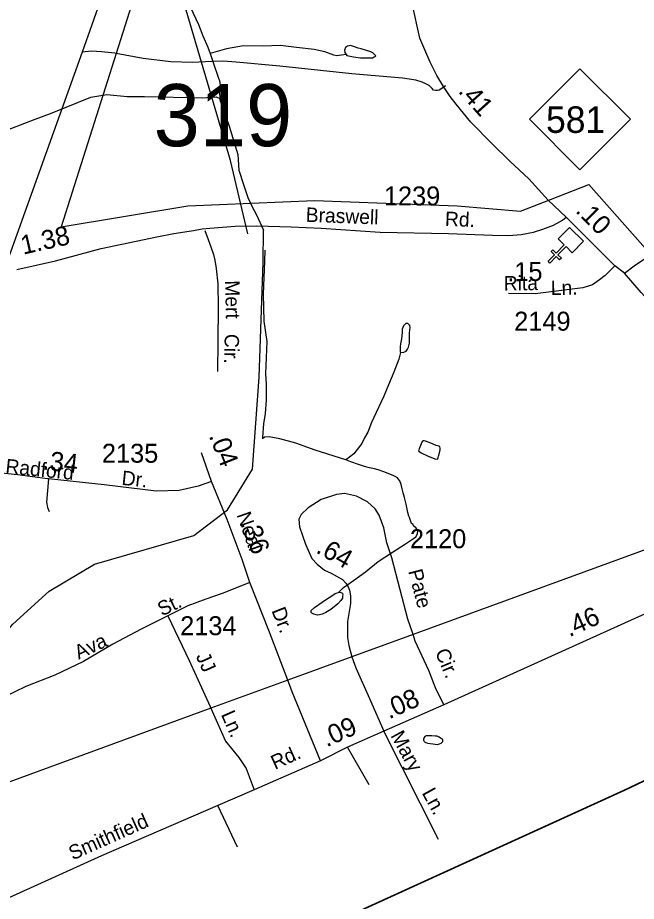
# Model space of a CAD drawing. Extents: x 2206922 to 2357709, y 510027 to 673830.
# Drawn here: x 2273963 to 2278046, y 598510 to 604340 of the extents above; entities that cross this region are included whole.
import ezdxf

# ---------------------------------------------------------------- set-up
doc = ezdxf.new("R2010")
doc.units = 0
for name, color, linetype in [('Exist Boundary Political Urban Extension UEB', 7, 'Continuous'), ('Exist Cultural Church CELL', 7, 'Continuous'), ('Exist Hydrographic Creek Single Shore', 7, 'Continuous'), ('Exist Hydrographic Misc Water Feature', 7, 'Continuous'), ('Exist Railroad Siding', 7, 'Continuous'), ('Exist Road Non-System Type 51', 7, 'Continuous'), ('Exist Road Non-System Type 51 Label', 7, 'Continuous'), ('Exist Road Primary NC Attributed', 7, 'Continuous'), ('Exist Road Primary NC Mileage Hundredths English Label', 7, 'Continuous'), ('Exist Road Primary NC Shield CELL', 7, 'Continuous'), ('Exist Road Primary NC Shield Number Label', 7, 'Continuous'), ('Exist Road Secondary Mileage Hundredths English Label', 7, 'Continuous'), ('Exist Road Secondary Structure Standard Bridge Number Label', 7, 'Continuous'), ('Exist Road Secondary Type 51 Attributed', 7, 'Continuous'), ('Exist Road Secondary Type 51 Label', 7, 'Continuous'), ('Exist Road Secondary Type 51 Number Label', 7, 'Continuous'), ('Exist Utilities Electrical Transmission Line', 7, 'Continuous')]:
    doc.layers.add(name, color=color, linetype=linetype)

msp = doc.modelspace()

# ---------------------------------------------------------------- linework, layer by layer
at = {"layer": 'Exist Boundary Political Urban Extension UEB'}
for points in [[(2275038.5, 605933.5), (2274912.2, 605049), (2274612.6, 604103.2)], [(2274612.6, 604103.2), (2274250.5, 602959.8), (2275086.3, 603099.1), (2275922.1, 603133.9), (2276862.4, 603099.1), (2277280.3, 603064.3), (2277479.7, 603141)], [(2277479.7, 603141), (2277733, 603238.4), (2278139.1, 602779.4)]]:
    msp.add_lwpolyline(points, dxfattribs=at)
at = {"layer": 'Exist Cultural Church CELL'}
msp.add_lwpolyline([(2277622, 602789.1), (2277581.5, 602829.2), (2277527.9, 602775.2), (2277550.6, 602752.6), (2277539.3, 602741.3), (2277516.6, 602763.8), (2277474.2, 602721.2), (2277462.8, 602732.5), (2277505.2, 602775.1), (2277482.5, 602797.7), (2277493.8, 602809), (2277516.5, 602786.5), (2277570.2, 602840.5), (2277529.4, 602881.2), (2277604.4, 602956.7), (2277697.1, 602864.6)], close=True, dxfattribs=at)
at = {"layer": 'Exist Hydrographic Creek Single Shore'}
for points in [[(2275482.5, 602914), (2275367.6, 603398.5), (2275023.5, 604563.1), (2274947.7, 604653.2), (2274904.6, 604854.2), (2274802.5, 605059.5), (2274800.7, 605269.5), (2274932.5, 605453.7), (2275188.6, 605665), (2275493.5, 605990.1), (2275598.7, 606128.4), (2275699.6, 606261.3), (2275813.6, 606485.4), (2275951.6, 606863), (2276114.1, 607114.1), (2276154, 607168.5), (2276008.9, 607270.2), (2276088.7, 607411.7), (2276204.8, 607593.2), (2276424.7, 607906.1)], [(2271475.5, 599249.9), (2272245.5, 598840.8), (2272513.5, 598766.4), (2272754.6, 598778), (2272912.5, 598820.7), (2273085.6, 598954.9), (2273267.5, 599164.4), (2273398.5, 599407.7), (2273585.5, 599876.2), (2273716.5, 600086.7), (2273930.6, 600338.2), (2274170.5, 600556.3), (2274468.7, 600734), (2275124.6, 600924), (2275347.5, 601093.3), (2275512.6, 601362.2), (2275556.7, 601968), (2275582.9, 602726.1), (2275584.4, 602938.3)]]:
    msp.add_lwpolyline(points, dxfattribs=at)
at = {"layer": 'Exist Hydrographic Misc Water Feature'}
for points in [[(2275015.5, 604618.6), (2275069.1, 604495), (2275103.7, 604407.4), (2275156.6, 604296), (2275185.1, 604220.4), (2275218.1, 604144.4), (2275232.3, 604104.6)], [(2276130, 604097), (2276099.9, 604093), (2276068.1, 604088.5), (2276048.4, 604092.3), (2275990, 604113.7), (2275919.8, 604129.1), (2275803.8, 604144.2), (2275697.5, 604155.3), (2275581.5, 604152.1), (2275453.5, 604154.7), (2275339.9, 604133.8), (2275232.3, 604104.6)], [(2275232.3, 604104.6), (2275253, 604045.1), (2275289.9, 603935.3), (2275293.8, 603925.4), (2275300.2, 603879.4), (2275294.4, 603847.4), (2275297.1, 603807.6)], [(2276130, 604097), (2276135.7, 604091.3), (2276178.4, 604081.6), (2276226, 604074.1), (2276271.9, 604074.8), (2276292.4, 604074.6), (2276304.3, 604074.8), (2276316, 604080.8), (2276321.7, 604083.1), (2276325.8, 604089), (2276321.7, 604092.9), (2276311.9, 604102.9), (2276305.7, 604108.7), (2276293.4, 604114.6), (2276229.7, 604134.3), (2276209.4, 604139.8), (2276179.4, 604149.6), (2276159.1, 604155.5), (2276151.1, 604153.5), (2276139.4, 604151.2), (2276125.3, 604143.2), (2276119.8, 604125), (2276121.8, 604109.2), (2276130, 604097)], [(2273796.1, 603563.4), (2274077, 603669.9), (2274178.3, 603707), (2274282.1, 603750.2), (2274445.5, 603815.5), (2274551.1, 603832.5), (2274685.4, 603819.5), (2274799.4, 603820.6), (2275181.2, 603810.6), (2275273.3, 603817.3), (2275297.1, 603807.6)], [(2275297.1, 603807.6), (2275297.1, 603797.5), (2275323.9, 603725.8), (2275358.8, 603624.4), (2275416.4, 603436.9), (2275421.8, 603333), (2275452.5, 603239.2), (2275481, 603153.4), (2275507.7, 603095.9), (2275538, 603038.2), (2275584.4, 602938.3)], [(2275594.5, 602805.6), (2275591.3, 602732.9), (2275582.9, 602516.7), (2275587, 602336.9), (2275606.1, 602203.5), (2275598.3, 601993.3), (2275602.4, 601919.3), (2275601.8, 601815.6), (2275596.9, 601729.5), (2275585.2, 601659.5), (2275578, 601573.4), (2275578.2, 601561.2)], [(2276490.1, 602129.9), (2276510.4, 602133.7), (2276526.2, 602139.8), (2276536.4, 602152.1), (2276542.2, 602166.2), (2276547.7, 602192.1), (2276549.3, 602222.3), (2276549.1, 602260.1), (2276552.6, 602296), (2276550.4, 602308.1), (2276544.4, 602315.9), (2276536.6, 602321.9), (2276524.1, 602321.8), (2276516.5, 602314), (2276508.3, 602305.9), (2276500.7, 602285.6), (2276499.3, 602263.5), (2276495.2, 602221.9), (2276489.5, 602187.5), (2276487.8, 602169.5), (2276486.2, 602141.8), (2276486, 602135.8), (2276490.1, 602129.9)], [(2276490.1, 602129.9), (2276478.4, 602087.4), (2276445.4, 602001.5), (2276410.5, 601917.2), (2276378.9, 601842.8), (2276328.3, 601734.5), (2276298.4, 601670.1), (2276273.3, 601606.1), (2276251.6, 601567.6), (2276234.2, 601529.7), (2276202.4, 601491.5), (2276180.7, 601463.1), (2276152.8, 601441), (2276129.4, 601422.6)], [(2276129.4, 601422.6), (2275926.6, 601486.8), (2275798.4, 601533.3), (2275691.8, 601562.3), (2275621.9, 601573.7), (2275592.2, 601571.7), (2275578.2, 601561.2)], [(2276689.8, 601532), (2276653.9, 601545.5), (2276645.7, 601547.6), (2276639.8, 601547.3), (2276633.8, 601545.3), (2276629.9, 601539.4), (2276611.9, 601495.1), (2276610.6, 601487.2), (2276608.6, 601483), (2276610.4, 601479.1), (2276626.2, 601469.4), (2276670.7, 601447.7), (2276700.7, 601435.9), (2276716.7, 601430.2), (2276734.7, 601426.3), (2276738.4, 601438.3), (2276740.6, 601446.5), (2276746.4, 601468.3), (2276750.1, 601488.5), (2276750.1, 601500.6), (2276749.7, 601508.4), (2276741.9, 601512.4), (2276723.6, 601518.4), (2276689.8, 601532)], [(2276079.6, 600546.9), (2276113.4, 600581.1), (2276178.6, 600625.6), (2276258, 600684.2), (2276341.4, 600751.1), (2276436.4, 600813.9), (2276516.3, 600864.7), (2276575.8, 600903.2), (2276589.7, 600915.3), (2276601.6, 600935.4), (2276603.3, 600953.4), (2276593, 600971.1), (2276575.4, 600987.2), (2276572.9, 600995.3), (2276562.7, 601002.9), (2276554.5, 601022.8), (2276548.5, 601042.7), (2276544.2, 601050.7), (2276538.1, 601074.7), (2276525.8, 601130.5), (2276515.1, 601174.3), (2276506.9, 601204.3), (2276500.5, 601232), (2276494.6, 601260.1), (2276484.5, 601283.9), (2276474.1, 601298.1), (2276468.3, 601303.8), (2276453.8, 601313.7), (2276446, 601317.7), (2276407.6, 601333.2), (2276380, 601343.1), (2276341.4, 601356.6), (2276317.8, 601362.6), (2276283.8, 601370.1), (2276251.4, 601377.8), (2276211.2, 601391.6), (2276161.4, 601408.8), (2276129.4, 601422.6)], [(2276079.6, 600546.9), (2276087.6, 600548.9), (2276095.3, 600546.9), (2276101.3, 600544.8), (2276105.4, 600541), (2276107.9, 600532.9), (2276107.4, 600522.8), (2276105.8, 600510.9), (2276095.6, 600495), (2276076.1, 600472.7), (2276028.9, 600436.1), (2275996.5, 600415.8), (2275972.7, 600405.6), (2275954.7, 600399.4), (2275940.7, 600397.4), (2275917, 600405.1), (2275904.9, 600411), (2275899.1, 600415.1), (2275898.7, 600422.8), (2275900.5, 600429.1), (2275922.3, 600449.3), (2275972.1, 600483.5), (2276001.8, 600503.8), (2276035.7, 600526.3), (2276057.6, 600540.4), (2276071.6, 600544.4), (2276079.6, 600546.9)], [(2276744.1, 599593.5), (2276730.2, 599599.2), (2276717.9, 599599.1), (2276696.2, 599601.1), (2276668.1, 599600.9), (2276658.2, 599602.8), (2276650.2, 599596.6), (2276644.1, 599586.6), (2276642, 599580.4), (2276640.4, 599570.5), (2276644.5, 599566.7), (2276648.4, 599562.4), (2276656.4, 599556.8), (2276666.4, 599552.9), (2276702.7, 599549), (2276732.7, 599545.3), (2276746.6, 599549.3), (2276756.6, 599553.5), (2276764.4, 599559.6), (2276768.3, 599565.5), (2276768.1, 599573.6), (2276766.1, 599579.6), (2276752.1, 599587.4), (2276744.1, 599593.5)]]:
    msp.add_lwpolyline(points, dxfattribs=at)
at = {"layer": 'Exist Railroad Siding'}
for points in [[(2278131.8, 599322.3), (2277960.6, 599240.8), (2273759, 597328.3)], [(2278138.4, 599321.8), (2277967.2, 599240.3), (2273765.5, 597327.8)]]:
    msp.add_lwpolyline(points, dxfattribs=at)
at = {"layer": 'Exist Road Non-System Type 51'}
for p, q in [((2276740.3, 598917.5), (2276378.7, 599631.7)), ((2276282.4, 599277.9), (2276139.4, 599527)), ((2275413.1, 598866.4), (2275283.8, 599141.6))]:
    msp.add_line(p, q, dxfattribs=at)
for points in [[(2274612.6, 604103.2), (2274604.7, 604104.7), (2274516.7, 604113.9), (2274450.7, 604119.2), (2274387.3, 604113.2)], [(2276785.5, 603891.2), (2276755.6, 603869.1), (2276743.9, 603860.9), (2276733.8, 603858.9), (2276719.8, 603858.8), (2276707.9, 603860.6), (2276697.7, 603872.4), (2276677.5, 603892.2), (2276657.4, 603904), (2276631.4, 603913.8), (2276589.3, 603927.4), (2276503.2, 603940.6), (2276167.1, 603969.4), (2275692.9, 604019), (2275404.8, 604046.2), (2275346.7, 604051.6), (2275312.7, 604053.3), (2275242.9, 604050.7), (2275117.1, 604043.5), (2274973, 604048.2), (2274790.9, 604070.5), (2274612.6, 604103.2)], [(2275197.3, 602934.9), (2275219.9, 602877), (2275238.2, 602827.3), (2275254.8, 602777.5), (2275263.1, 602739.6), (2275273.6, 602685.8), (2275282.7, 602583.8), (2275286, 602430), (2275284.2, 602204.1), (2275281.9, 602006.1)], [(2277966.6, 602654.3), (2278031.1, 602702.7), (2278105.6, 602754.1), (2278138.7, 602778.9), (2278139.1, 602779.4)], [(2274166.9, 601297.6), (2274153.1, 601143), (2274158.6, 601107.2), (2274169.6, 601082.4)], [(2275495.6, 600614.4), (2275311.3, 600540.1), (2275204, 600504.3), (2275085.7, 600460.3), (2274953.6, 600394.2)], [(2274953.6, 600394.2), (2274777.6, 600306.1), (2274590.5, 600207), (2274397.9, 600092.8), (2274206.9, 600002), (2274016.2, 599926.4), (2273944.3, 599893), (2273842.4, 599842.3), (2273682.4, 599749.9), (2273603.2, 599712.3)], [(2274953.6, 600394.2), (2275095.2, 600099.2), (2275232.9, 599796.1), (2275238.4, 599783.5)], [(2275238.4, 599783.5), (2275333.8, 599567.2), (2275421.5, 599459), (2275470.6, 599385.4), (2275523.1, 599244.9)]]:
    msp.add_lwpolyline(points, dxfattribs=at)
at = {"layer": 'Exist Road Primary NC Attributed'}
msp.add_line((2277903.3, 602703.3), (2277581.8, 603023.4), dxfattribs=at)
for points in [[(2277581.8, 603023.4), (2277464.3, 603136.8), (2277335.3, 603276.3), (2277209.7, 603394.1), (2277092.9, 603510.9), (2276952.2, 603650.9), (2276855.9, 603769.9), (2276817.4, 603820.6), (2276772.1, 603885.1), (2276728.9, 603958.7), (2276684.3, 604045.8), (2276649.2, 604128.2), (2276617.5, 604205.8), (2276566.5, 604432.9), (2276544.5, 604508), (2276531, 604634.3), (2276530.4, 604789.3)], [(2278688.8, 601681.6), (2278622.5, 601778.4), (2278481.4, 601986.4), (2278442.9, 602044.5), (2278324.7, 602213), (2278257.8, 602307.5), (2278200.4, 602385.2), (2278160.6, 602437.2), (2278077.5, 602527.7), (2277966.6, 602654.3), (2277903.3, 602703.3)]]:
    msp.add_lwpolyline(points, dxfattribs=at)
at = {"layer": 'Exist Road Primary NC Shield CELL'}
msp.add_lwpolyline([(2277340.4, 603669.5), (2277673.4, 604002.5), (2278006.4, 603669.5), (2277673.4, 603336.5)], close=True, dxfattribs=at)
at = {"layer": 'Exist Road Secondary Type 51 Attributed'}
for p, q in [((2275242.5, 601279.2), (2275176.5, 601469.2)), ((2276774.9, 599806.9), (2276378.7, 599631.7))]:
    msp.add_line(p, q, dxfattribs=at)
for points in [[(2273956.6, 602677.9), (2274212.2, 602736.2), (2274513, 602816.4), (2274879.9, 602893.9), (2274993.8, 602915), (2275122.5, 602936.8), (2275180, 602945.9), (2275231.5, 602951.9), (2275398.1, 602964.1), (2275540.5, 602967.1), (2275767.7, 602961), (2275964.6, 602951.9), (2276354.8, 602925.7), (2276806.6, 602916), (2277096.5, 602904.7), (2277204.4, 602903.7), (2277286.4, 602910.4), (2277366.2, 602925.2), (2277428, 602943.9), (2277499.7, 602970.5), (2277557.5, 603004.4), (2277581.8, 603023.4)], [(2277903.3, 602703.3), (2277864.1, 602662.1), (2277839.8, 602639.8), (2277802.7, 602610.1), (2277756.4, 602577.9), (2277691.9, 602557), (2277377.5, 602517.3), (2277201.2, 602519.2)], [(2275242.5, 601279.2), (2275154.5, 601249), (2275027.9, 601221.4), (2274876.6, 601215.9), (2274532.7, 601257.2), (2274166.9, 601297.6), (2274158.6, 601298.5), (2273960.5, 601323.3), (2273831.2, 601337), (2273762.4, 601328.8), (2273693.6, 601323.3), (2273622.1, 601298.5), (2273520.3, 601254.5)], [(2275960.5, 599437.6), (2275773.5, 599893.2), (2275745, 599968.5), (2275624.9, 600286.8), (2275495.6, 600614.4), (2275443.3, 600764.5), (2275344.3, 601028.7), (2275242.5, 601279.2)], [(2276774.9, 599806.9), (2276719.8, 599918.9), (2276675.8, 600032.7), (2276586, 600227.2), (2276571.8, 600270.3), (2276538.3, 600372.2), (2276486.9, 600564.9), (2276431.9, 600775.9), (2276398.9, 600875), (2276378.7, 600974.1), (2276349.4, 601058.5), (2276321.9, 601098.9), (2276270.5, 601146.6), (2276199, 601183.3), (2276120.1, 601201.7), (2276066.9, 601194.4), (2275966, 601161.3)], [(2275966, 601161.3), (2275879.8, 601106.3), (2275834, 601062.2), (2275817.5, 601031), (2275823, 600981.5), (2275861.5, 600865.8), (2275903.7, 600772.3), (2275938.5, 600733.7), (2275988.1, 600695.2), (2276032.1, 600675), (2276105.4, 600632.8), (2276128.6, 600608.7), (2276144, 600585.1), (2276153.1, 600563.5), (2276158.6, 600525), (2276158.6, 600475.4), (2276139.4, 600357), (2276139.4, 600249.7), (2276147.6, 600197.4), (2276167.7, 600122.8), (2276167.8, 600122.6), (2276194.4, 600051.5), (2276285.2, 599847.8), (2276378.7, 599631.7)], [(2279144.7, 600873.3), (2278882.7, 600759.4), (2276774.9, 599806.9)], [(2276378.7, 599631.7), (2276139.4, 599527), (2275960.5, 599437.6)], [(2275960.5, 599437.6), (2275523.1, 599244.9), (2275283.8, 599141.6), (2274516.6, 598810.6), (2273387.9, 598300.3), (2272465.2, 597900.8), (2272111.2, 597742.7), (2271778.3, 597594.1)]]:
    msp.add_lwpolyline(points, dxfattribs=at)
at = {"layer": 'Exist Utilities Electrical Transmission Line'}
for p, q in [((2275038.5, 605933.5), (2274387.3, 604113.2)), ((2274387.3, 604113.2), (2273862.4, 602645.9)), ((2276571.8, 600270.3), (2276167.7, 600122.8)), ((2276167.7, 600122.8), (2275745, 599968.5)), ((2275745, 599968.5), (2275238.4, 599783.5))]:
    msp.add_line(p, q, dxfattribs=at)
for points in [[(2278949.7, 601244.2), (2278492, 600974.8), (2278434.3, 600950.4), (2276571.8, 600270.3)], [(2275238.4, 599783.5), (2273752.9, 599241.1), (2273711.2, 599218.8), (2272477.3, 598211.8), (2272401.6, 598179.2), (2272240.3, 598111.7)]]:
    msp.add_lwpolyline(points, dxfattribs=at)

# ---------------------------------------------------------------- texts
at = {"layer": 'Exist Road Non-System Type 51 Label'}
for s, rotation, p in [('Mert', 271.22938, (2275331.5, 602606.3)), ('Cir.', 268.70454, (2275329.4, 602254.7)), ('St.', 25.80089, (2274914.3, 600388.8)), ('Ava', 25.41229, (2274365, 600103)), ('JJ', 294.42415, (2275136.7, 600126.9)), ('Ln.', 293.79433, (2275302.7, 599743.3)), ('Mary', 298.68453, (2276421, 599603.7)), ('Ln.', 298.68453, (2276627.8, 599225.7))]:
    msp.add_text(s, height=95, rotation=rotation, dxfattribs=at).set_placement(p)
at = {"layer": 'Exist Road Primary NC Mileage Hundredths English Label'}
for s, rotation, p in [('.41', 311.89099, (2276864.4, 603851.6)), ('.10', 315.17409, (2277638.3, 603061.3))]:
    msp.add_text(s, height=125, rotation=rotation, dxfattribs=at).set_placement(p)
at = {"layer": 'Exist Road Primary NC Shield Number Label'}
msp.add_text('581', height=175, dxfattribs=at).set_placement((2277449.5, 603579.8))
at = {"layer": 'Exist Road Secondary Mileage Hundredths English Label'}
for s, rotation, p in [('1.38', 12.69171, (2273998.2, 602776)), ('.15', 0.77776, (2277194.8, 602600.4)), ('.04', 291.44203, (2275223, 601581.7)), ('.34', 353.92083, (2274123.7, 601359.3)), ('.36', 291.44203, (2275430.3, 601003.6)), ('.64', 330.46762, (2275924.7, 600814.2)), ('.46', 23.91071, (2277603.5, 600251.9)), ('.08', 24.47405, (2276414.3, 599709.7)), ('.09', 24.01221, (2276001.1, 599525.1))]:
    msp.add_text(s, height=125, rotation=rotation, dxfattribs=at).set_placement(p)
at = {"layer": 'Exist Road Secondary Structure Standard Bridge Number Label'}
msp.add_text('319', height=410.1, dxfattribs=at).set_placement((2274859.6, 603491.8))
at = {"layer": 'Exist Road Secondary Type 51 Label'}
for s, rotation, p in [('Braswell', 357.80244, (2275862.5, 602993.8)), ('Rd.', 357.76794, (2276781.2, 602966.2)), ('Rita', 0.77776, (2277171, 602539.7)), ('Ln.', 0.77776, (2277481.6, 602510)), ('Radford', 354.1896, (2273879, 601335.5)), ('Dr.', 354.01086, (2274645.3, 601258)), ('Neal', 289.39909, (2275406.6, 601060.7)), ('Pate', 284.80062, (2276538.9, 600688.4)), ('Dr.', 291.44203, (2275636.1, 600428.8)), ('Cir.', 292.71441, (2276715.5, 600154.9)), ('Rd.', 24.33487, (2275660.6, 599376.8)), ('Smithfield', 24.00811, (2274325.4, 598779.4))]:
    msp.add_text(s, height=95, rotation=rotation, dxfattribs=at).set_placement(p)
at = {"layer": 'Exist Road Secondary Type 51 Number Label'}
for s, p in [('1239', (2276379.6, 603101.3)), ('2149', (2277239.6, 602275)), ('2135', (2274518.7, 601403.7)), ('2120', (2276551.4, 600839.7)), ('2134', (2275035.1, 600266))]:
    msp.add_text(s, height=125, dxfattribs=at).set_placement(p)

doc.saveas('drawing.dxf')
